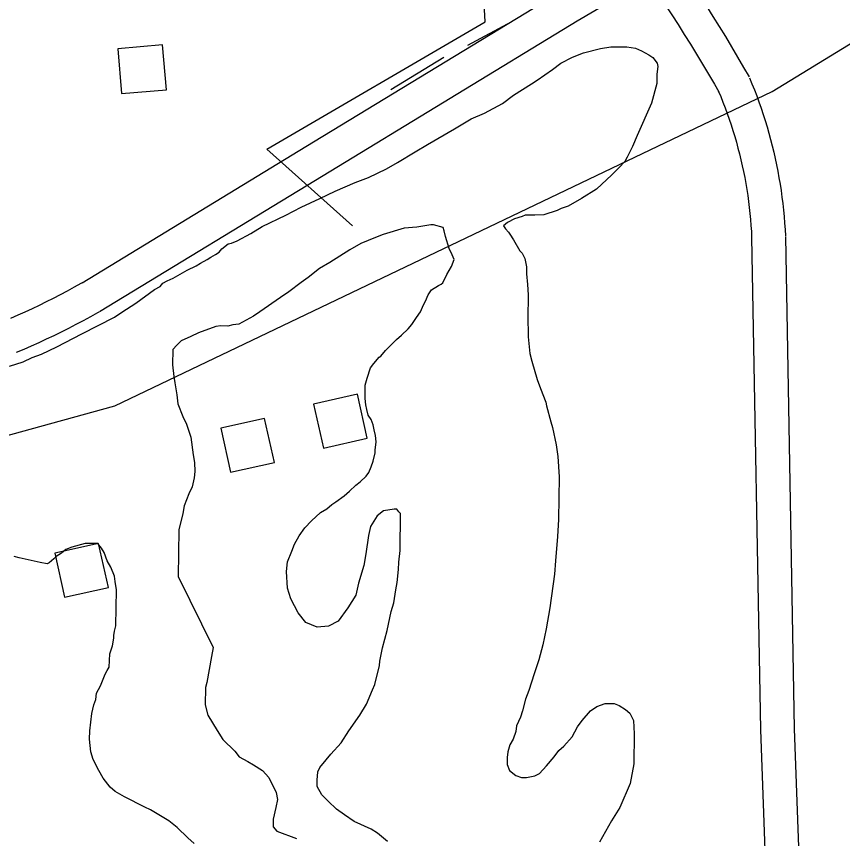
# Model space of a CAD drawing. Extents: x 3329297 to 3367176, y 649250 to 674653.
# Drawn here: x 3351431 to 3352165, y 655026 to 655756 of the extents above; entities that cross this region are included whole.
import ezdxf

# ---------------------------------------------------------------- set-up
doc = ezdxf.new("R2010")
doc.units = 0
for name, color, linetype in [('V-BLDG-OTLN', 7, 'Continuous'), ('V-ROAD-CNTR', 7, 'Continuous'), ('V-SITE-VEGE', 7, 'Continuous'), ('V-TOPO-SHOR', 7, 'Continuous')]:
    doc.layers.add(name, color=color, linetype=linetype)

msp = doc.modelspace()

# ---------------------------------------------------------------- linework, layer by layer
at = {"layer": 'V-BLDG-OTLN'}
for points in [[(3351524.21, 655687.74), (3351564.06, 655691.17), (3351560.63, 655731.02), (3351520.77, 655727.59)], [(3351734.02, 655420.51), (3351694.99, 655411.78), (3351703.72, 655372.74), (3351742.75, 655381.47)], [(3351651.41, 655399), (3351612.37, 655390.27), (3351621.1, 655351.23), (3351660.14, 655359.96)], [(3351503.81, 655287.9), (3351464.78, 655279.17), (3351473.51, 655240.14), (3351512.54, 655248.87)]]:
    msp.add_lwpolyline(points, close=True, dxfattribs=at)
at = {"layer": 'V-ROAD-CNTR'}
for points in [[(3351489.09, 655519.69), (3351688.04, 655640.65), (3351914.07, 655778.22), (3352121.28, 655900.37)], [(3352018.22, 655804.8), (3352032.72, 655783.12), (3352038.55, 655774.27), (3352044.31, 655765.37), (3352050, 655756.43), (3352055.62, 655747.44), (3352061.17, 655738.42), (3352066.65, 655729.35), (3352072.07, 655720.24), (3352077.41, 655711.09), (3352082.18, 655702.79)], [(3351504.67, 655494.05), (3351703.63, 655615.02), (3351929.49, 655752.49), (3351992.34, 655789.54)], [(3351992.34, 655789.54), (3352007.73, 655766.53), (3352013.42, 655757.87), (3352019.06, 655749.17), (3352024.62, 655740.42), (3352030.12, 655731.63), (3352035.56, 655722.8), (3352040.92, 655713.92), (3352046.22, 655705.01), (3352051.45, 655696.05), (3352055.32, 655689.32)], [(3352082.6, 655701.83), (3352084.79, 655696.57), (3352086.94, 655691.18), (3352089.02, 655685.75), (3352091.03, 655680.3), (3352092.95, 655674.83), (3352094.79, 655669.32), (3352096.56, 655663.79), (3352098.25, 655658.23), (3352099.85, 655652.65), (3352101.38, 655647.05), (3352102.83, 655641.43), (3352104.19, 655635.79), (3352105.48, 655630.13), (3352106.68, 655624.45), (3352107.81, 655618.75), (3352108.85, 655613.04), (3352109.81, 655607.31), (3352110.68, 655601.57), (3352111.48, 655595.82), (3352112.19, 655590.06), (3352112.82, 655584.29), (3352113.37, 655578.51), (3352113.83, 655572.72), (3352114.22, 655566.93), (3352114.5, 655561.34)], [(3352054.9, 655690.28), (3352057.01, 655685.22), (3352059.01, 655680.23), (3352060.94, 655675.21), (3352062.79, 655670.16), (3352064.57, 655665.09), (3352066.28, 655659.99), (3352067.92, 655654.87), (3352069.48, 655649.72), (3352070.97, 655644.56), (3352072.38, 655639.37), (3352073.72, 655634.16), (3352074.99, 655628.94), (3352076.18, 655623.69), (3352077.29, 655618.44), (3352078.33, 655613.16), (3352079.29, 655607.87), (3352080.18, 655602.57), (3352081, 655597.25), (3352081.73, 655591.93), (3352082.39, 655586.59), (3352082.98, 655581.24), (3352083.48, 655575.89), (3352083.91, 655570.53), (3352084.27, 655565.17), (3352084.54, 655559.79)], [(3352084.53, 655560.29), (3352092.48, 655122.37), (3352108.83, 654669.84)], [(3352114.52, 655560.84), (3352122.47, 655123.18), (3352138.81, 654670.92)], [(3351425.76, 655488.31), (3351432.18, 655491.09), (3351438.56, 655493.94), (3351444.91, 655496.87), (3351451.23, 655499.86), (3351457.51, 655502.93), (3351463.76, 655506.07), (3351469.98, 655509.27), (3351476.15, 655512.55), (3351482.29, 655515.89), (3351488.43, 655519.32), (3351489.47, 655519.91)], [(3351430.79, 655457.88), (3351437.54, 655460.72), (3351444.27, 655463.63), (3351450.96, 655466.63), (3351457.61, 655469.69), (3351464.23, 655472.83), (3351470.82, 655476.04), (3351477.37, 655479.33), (3351483.88, 655482.69), (3351490.35, 655486.12), (3351496.79, 655489.62), (3351503.15, 655493.18), (3351504.29, 655493.83)]]:
    msp.add_lwpolyline(points, dxfattribs=at)
at = {"layer": 'V-SITE-VEGE'}
for p, q in [((3351950.24, 655727.83), (3351959.32, 655729.42)), ((3351959.32, 655729.42), (3351973.48, 655729.24)), ((3351973.48, 655729.24), (3351981.39, 655728.01)), ((3351925.23, 655720.21), (3351934.91, 655724.06)), ((3351934.91, 655724.06), (3351950.24, 655727.83)), ((3351981.39, 655728.01), (3351986.45, 655725.68)), ((3351986.45, 655725.68), (3351993.2, 655722.2)), ((3351993.2, 655722.2), (3351996.57, 655719.89)), ((3351907.54, 655709.11), (3351914.97, 655714.68)), ((3351914.97, 655714.68), (3351925.23, 655720.21)), ((3351996.57, 655719.89), (3352000.47, 655714.75)), ((3352000.47, 655714.75), (3352001, 655711.91)), ((3351893.84, 655699.66), (3351907.54, 655709.11)), ((3352001, 655711.91), (3352000.35, 655705.12)), ((3351888.7, 655696.32), (3351893.84, 655699.66)), ((3352000.35, 655705.12), (3352000.25, 655696.63)), ((3351872.72, 655686.33), (3351888.7, 655696.32)), ((3352000.25, 655696.63), (3351995.5, 655679.14)), ((3351863, 655679.09), (3351872.72, 655686.33)), ((3351847.04, 655670.23), (3351863, 655679.09)), ((3351995.5, 655679.14), (3351982.68, 655650.42)), ((3351835.09, 655665.28), (3351847.04, 655670.23)), ((3351820.26, 655656.41), (3351835.09, 655665.28)), ((3351796.3, 655642.55), (3351820.26, 655656.41)), ((3351982.68, 655650.42), (3351978.6, 655640.84)), ((3351785.46, 655635.9), (3351796.3, 655642.55)), ((3351978.6, 655640.84), (3351973.95, 655631.28)), ((3351769.49, 655626.47), (3351785.46, 655635.9)), ((3351759.79, 655620.93), (3351769.49, 655626.47)), ((3351971.64, 655627.34), (3351966.47, 655621.75)), ((3351973.95, 655631.28), (3351971.64, 655627.34)), ((3351743.85, 655613.2), (3351759.79, 655620.93)), ((3351966.47, 655621.75), (3351960.17, 655615.6)), ((3351731.9, 655608.82), (3351743.85, 655613.2)), ((3351960.17, 655615.6), (3351946.42, 655602.75)), ((3351714.25, 655601.11), (3351731.9, 655608.82)), ((3351700.58, 655594.49), (3351714.25, 655601.11)), ((3351946.42, 655602.75), (3351933.29, 655594.42)), ((3351684.06, 655586.77), (3351700.58, 655594.49)), ((3351933.29, 655594.42), (3351921.32, 655587.77)), ((3351670.39, 655579.58), (3351684.06, 655586.77)), ((3351911.64, 655583.93), (3351899.71, 655580.11)), ((3351915.06, 655585.58), (3351911.64, 655583.93)), ((3351921.32, 655587.77), (3351915.06, 655585.58)), ((3351649.31, 655569.65), (3351670.39, 655579.58)), ((3351873.62, 655576.48), (3351867.35, 655573.16)), ((3351880.44, 655578.66), (3351873.62, 655576.48)), ((3351883.28, 655579.75), (3351880.44, 655578.66)), ((3351891.77, 655579.65), (3351883.28, 655579.75)), ((3351899.71, 655580.11), (3351891.77, 655579.65)), ((3351639.04, 655563.55), (3351649.31, 655569.65)), ((3351775.56, 655568.07), (3351756.8, 655562.65)), ((3351786.89, 655569.07), (3351775.56, 655568.07)), ((3351799.38, 655571.17), (3351786.89, 655569.07)), ((3351801.64, 655571.15), (3351799.38, 655571.17)), ((3351810.1, 655568.77), (3351801.64, 655571.15)), ((3351811.2, 655565.93), (3351810.1, 655568.77)), ((3351867.35, 655573.16), (3351863.91, 655570.37)), ((3351863.91, 655570.37), (3351865.58, 655567.52)), ((3351865.58, 655567.52), (3351868.37, 655564.65)), ((3351627.07, 655556.9), (3351639.04, 655563.55)), ((3351749.98, 655559.9), (3351736.88, 655554.4)), ((3351756.8, 655562.65), (3351749.98, 655559.9)), ((3351812.27, 655560.82), (3351811.2, 655565.93)), ((3351815.53, 655550.02), (3351812.27, 655560.82)), ((3351868.37, 655564.65), (3351869.48, 655562.94)), ((3351869.48, 655562.94), (3351872.82, 655557.8)), ((3351613.39, 655549.71), (3351619.11, 655554.17)), ((3351619.11, 655554.17), (3351621.95, 655554.7)), ((3351621.95, 655554.7), (3351627.07, 655556.9)), ((3351736.88, 655554.4), (3351727.19, 655548.86)), ((3351872.82, 655557.8), (3351878.36, 655548.11)), ((3351607.67, 655544.69), (3351611.09, 655546.91)), ((3351611.09, 655546.91), (3351613.39, 655549.71)), ((3351727.19, 655548.86), (3351709.5, 655537.76)), ((3351818.29, 655544.33), (3351815.53, 655550.02)), ((3351878.36, 655548.11), (3351880.59, 655545.81)), ((3351880.59, 655545.81), (3351882.8, 655541.26)), ((3351594.55, 655536.93), (3351600.25, 655540.25)), ((3351600.25, 655540.25), (3351603.68, 655542.48)), ((3351603.68, 655542.48), (3351607.67, 655544.69)), ((3351709.5, 655537.76), (3351700.37, 655532.21)), ((3351817.6, 655534.14), (3351819.94, 655540.34)), ((3351819.94, 655540.34), (3351818.29, 655544.33)), ((3351882.8, 655541.26), (3351884.41, 655533.88)), ((3351570.04, 655523.64), (3351582.58, 655530.85)), ((3351582.58, 655530.85), (3351590.56, 655534.71)), ((3351590.56, 655534.71), (3351594.55, 655536.93)), ((3351700.37, 655532.21), (3351690.08, 655524.41)), ((3351813.54, 655526.83), (3351817.6, 655534.14)), ((3351884.41, 655533.88), (3351884.33, 655527.65)), ((3351564.91, 655521.44), (3351570.04, 655523.64)), ((3351690.08, 655524.41), (3351683.8, 655519.96)), ((3351810.06, 655519.52), (3351813.54, 655526.83)), ((3351884.33, 655527.65), (3351885.34, 655518.01)), ((3351553.49, 655513.66), (3351558.62, 655516.43)), ((3351558.62, 655516.43), (3351560.92, 655519.23)), ((3351560.92, 655519.23), (3351564.91, 655521.44)), ((3351683.8, 655519.96), (3351672.94, 655511.6)), ((3351799.79, 655513.42), (3351806.07, 655517.3)), ((3351806.07, 655517.3), (3351808.34, 655518.41)), ((3351808.34, 655518.41), (3351810.06, 655519.52)), ((3351885.34, 655518.01), (3351885.79, 655508.95)), ((3351536.92, 655501.41), (3351553.49, 655513.66)), ((3351672.94, 655511.6), (3351665.51, 655506.6)), ((3351794.57, 655503.29), (3351796.9, 655508.92)), ((3351796.9, 655508.92), (3351799.79, 655513.42)), ((3351885.79, 655508.95), (3351885.53, 655487.43)), ((3351524.37, 655493.64), (3351536.92, 655501.41)), ((3351665.51, 655506.6), (3351647.23, 655493.8)), ((3351792.83, 655499.91), (3351794.57, 655503.29)), ((3351518.08, 655489.19), (3351524.37, 655493.64)), ((3351647.23, 655493.8), (3351641.52, 655489.91)), ((3351786.46, 655488.67), (3351789.92, 655493.72)), ((3351789.92, 655493.72), (3351792.83, 655499.91)), ((3351489.02, 655474.26), (3351518.08, 655489.19)), ((3351641.52, 655489.91), (3351628.41, 655482.71)), ((3351782.42, 655482.49), (3351786.46, 655488.67)), ((3351885.53, 655487.43), (3351885.93, 655474.4)), ((3351608, 655480.7), (3351592.65, 655475.23)), ((3351612.54, 655481.21), (3351608, 655480.7)), ((3351618.77, 655481.14), (3351612.54, 655481.21)), ((3351623.31, 655482.21), (3351618.77, 655481.14)), ((3351628.41, 655482.71), (3351623.31, 655482.21)), ((3351778.97, 655478.57), (3351782.42, 655482.49)), ((3351466.79, 655462.65), (3351489.02, 655474.26)), ((3351585.81, 655471.92), (3351577.27, 655468.07)), ((3351592.65, 655475.23), (3351585.81, 655471.92)), ((3351768.66, 655469.07), (3351773.24, 655472.98)), ((3351773.24, 655472.98), (3351778.97, 655478.57)), ((3351885.93, 655474.4), (3351885.9, 655471.57)), ((3351885.9, 655471.57), (3351887.41, 655456.84)), ((3351577.27, 655468.07), (3351573.26, 655464.15)), ((3351758.92, 655459.57), (3351768.66, 655469.07)), ((3351453.12, 655456.03), (3351466.79, 655462.65)), ((3351569.81, 655460.23), (3351569.64, 655446.64)), ((3351573.26, 655464.15), (3351569.81, 655460.23)), ((3351754.89, 655454.53), (3351758.92, 655459.57)), ((3351436.62, 655449.44), (3351444.59, 655453.3)), ((3351444.59, 655453.3), (3351453.12, 655456.03)), ((3351748.58, 655447.81), (3351753.18, 655453.41)), ((3351753.18, 655453.41), (3351754.89, 655454.53)), ((3351887.41, 655456.84), (3351889.02, 655450.02)), ((3351889.02, 655450.02), (3351893.92, 655433.54)), ((3351424.68, 655445.62), (3351436.62, 655449.44)), ((3351569.64, 655446.64), (3351570.65, 655436.44)), ((3351742.75, 655434.86), (3351745.7, 655443.88)), ((3351745.7, 655443.88), (3351748.58, 655447.81)), ((3351570.65, 655436.44), (3351571.71, 655430.76)), ((3351740.98, 655428.65), (3351742.75, 655434.86)), ((3351571.71, 655430.76), (3351573.27, 655419.99)), ((3351740.83, 655416.76), (3351740.98, 655428.65)), ((3351893.92, 655433.54), (3351896.65, 655425.58)), ((3351896.65, 655425.58), (3351901.59, 655413.63)), ((3351573.27, 655419.99), (3351574.31, 655412.05)), ((3351741.32, 655411.1), (3351740.83, 655416.76)), ((3351901.59, 655413.63), (3351902.12, 655410.22)), ((3351574.31, 655412.05), (3351578.69, 655400.67)), ((3351742.41, 655407.12), (3351741.32, 655411.1)), ((3351743.48, 655402.01), (3351742.41, 655407.12)), ((3351902.12, 655410.22), (3351905.9, 655396.02)), ((3351578.69, 655400.67), (3351582, 655393.83)), ((3351746.26, 655398.01), (3351743.48, 655402.01)), ((3351582, 655393.83), (3351585.83, 655382.46)), ((3351747.9, 655393.46), (3351746.26, 655398.01)), ((3351748.98, 655388.92), (3351747.9, 655393.46)), ((3351905.9, 655396.02), (3351907.54, 655390.9)), ((3351907.54, 655390.9), (3351910.74, 655375.58)), ((3351750.04, 655383.81), (3351748.98, 655388.92)), ((3351750.54, 655378.14), (3351750.04, 655383.81)), ((3351585.83, 655382.46), (3351587.89, 655366.58)), ((3351749.88, 655370.79), (3351750.54, 655378.14)), ((3351749.85, 655368.53), (3351749.88, 655370.79)), ((3351910.74, 655375.58), (3351912.31, 655365.36)), ((3351587.89, 655366.58), (3351588.94, 655359.77)), ((3351748.06, 655361.19), (3351749.85, 655368.53)), ((3351912.31, 655365.36), (3351913.22, 655347.24)), ((3351588.94, 655359.77), (3351589.41, 655351.84)), ((3351743.97, 655351.05), (3351746.3, 655356.11)), ((3351746.3, 655356.11), (3351748.06, 655361.19)), ((3351589.41, 655351.84), (3351588.77, 655346.19)), ((3351736.51, 655342.64), (3351741.67, 655347.68)), ((3351741.67, 655347.68), (3351743.97, 655351.05)), ((3351913.22, 655347.24), (3351912.75, 655309.31)), ((3351588.77, 655346.19), (3351586.98, 655338.28)), ((3351726.78, 655334.27), (3351732.51, 655339.86)), ((3351732.51, 655339.86), (3351736.51, 655342.64)), ((3351584.07, 655332.09), (3351579.97, 655321.39)), ((3351586.98, 655338.28), (3351584.07, 655332.09)), ((3351722.2, 655330.37), (3351726.78, 655334.27)), ((3351711.34, 655322.58), (3351714.77, 655324.8)), ((3351714.77, 655324.8), (3351722.2, 655330.37)), ((3351579.97, 655321.39), (3351578.75, 655314.6)), ((3351701.06, 655315.34), (3351706.76, 655318.67)), ((3351706.76, 655318.67), (3351711.34, 655322.58)), ((3351766.78, 655318.49), (3351757.14, 655316.91)), ((3351769.04, 655318.46), (3351766.78, 655318.49)), ((3351770.71, 655316.17), (3351769.04, 655318.46)), ((3351578.75, 655314.6), (3351575.17, 655299.93)), ((3351693.04, 655308.08), (3351701.06, 655315.34)), ((3351751.42, 655312.45), (3351745.64, 655302.9)), ((3351757.14, 655316.91), (3351751.42, 655312.45)), ((3351772.39, 655314.45), (3351770.71, 655316.17)), ((3351771.98, 655281.62), (3351772.39, 655314.45)), ((3351687.3, 655301.93), (3351693.04, 655308.08)), ((3351745.64, 655302.9), (3351743.84, 655294.99)), ((3351912.75, 655309.31), (3351911.99, 655294.03)), ((3351575.17, 655299.93), (3351574.66, 655258.6)), ((3351682.12, 655294.63), (3351687.3, 655301.93)), ((3351491.79, 655287.94), (3351479.86, 655284.7)), ((3351503.11, 655287.81), (3351491.79, 655287.94)), ((3351678.06, 655287.32), (3351682.12, 655294.63)), ((3351743.84, 655294.99), (3351741.37, 655278.6)), ((3351911.99, 655294.03), (3351910.02, 655272.54)), ((3351474.74, 655282.5), (3351470.73, 655279.15)), ((3351479.86, 655284.7), (3351474.74, 655282.5)), ((3351506.46, 655283.8), (3351503.11, 655287.81)), ((3351508.68, 655279.81), (3351506.46, 655283.8)), ((3351671.64, 655271.55), (3351675.72, 655281.12)), ((3351675.72, 655281.12), (3351678.06, 655287.32)), ((3351770.72, 655271.44), (3351771.98, 655281.62)), ((3351433.31, 655275.09), (3351428.79, 655276.28)), ((3351451.94, 655270.89), (3351433.31, 655275.09)), ((3351463.87, 655274.14), (3351459.87, 655270.79)), ((3351466.17, 655276.38), (3351463.87, 655274.14)), ((3351470.73, 655279.15), (3351466.17, 655276.38)), ((3351511.41, 655272.41), (3351508.68, 655279.81)), ((3351741.37, 655278.6), (3351739.54, 655268.43)), ((3351458.16, 655269.68), (3351451.94, 655270.89)), ((3351459.87, 655270.79), (3351458.16, 655269.68)), ((3351514.74, 655266.71), (3351511.41, 655272.41)), ((3351518.04, 655258.74), (3351514.74, 655266.71)), ((3351670.97, 655263.06), (3351671.64, 655271.55)), ((3351739.54, 655268.43), (3351734.82, 655252.64)), ((3351770.64, 655264.65), (3351770.72, 655271.44)), ((3351910.02, 655272.54), (3351909.31, 655260.66)), ((3351518.55, 655254.21), (3351518.04, 655258.74)), ((3351574.66, 655258.6), (3351605.58, 655195.37)), ((3351671.92, 655248.33), (3351670.97, 655263.06)), ((3351769.37, 655253.34), (3351770.64, 655264.65)), ((3351909.31, 655260.66), (3351904.97, 655230.7)), ((3351519.59, 655246.83), (3351518.55, 655254.21)), ((3351734.82, 655252.64), (3351732.42, 655241.91)), ((3351768.15, 655246.56), (3351769.37, 655253.34)), ((3351519.19, 655214.56), (3351519.59, 655246.83)), ((3351674.62, 655238.67), (3351671.92, 655248.33)), ((3351766.31, 655235.26), (3351768.15, 655246.56)), ((3351681.27, 655226.13), (3351674.62, 655238.67)), ((3351732.42, 655241.91), (3351725.48, 655230.67)), ((3351725.48, 655230.67), (3351716.85, 655218.89)), ((3351763.95, 655227.36), (3351766.31, 655235.26)), ((3351904.97, 655230.7), (3351901.91, 655212.05)), ((3351687.95, 655217.55), (3351681.27, 655226.13)), ((3351760.34, 655210.42), (3351763.95, 655227.36)), ((3351518, 655210.05), (3351519.19, 655214.56)), ((3351698.09, 655213.46), (3351687.95, 655217.55)), ((3351708.3, 655214.47), (3351698.09, 655213.46)), ((3351716.85, 655218.89), (3351708.3, 655214.47)), ((3351517.38, 655206.09), (3351518, 655210.05)), ((3351756.18, 655195.19), (3351760.34, 655210.42)), ((3351901.91, 655212.05), (3351898.9, 655197.94)), ((3351516.14, 655197.05), (3351517.35, 655203.83)), ((3351517.35, 655203.83), (3351517.38, 655206.09)), ((3351513.78, 655189.72), (3351516.14, 655197.05)), ((3351605.58, 655195.37), (3351604.34, 655187.46)), ((3351753.77, 655183.33), (3351756.18, 655195.19)), ((3351898.9, 655197.94), (3351895.33, 655184.39)), ((3351513.06, 655177.84), (3351513.78, 655189.72)), ((3351604.34, 655187.46), (3351600.09, 655164.29)), ((3351511.33, 655175.03), (3351513.06, 655177.84)), ((3351749.55, 655162.43), (3351753.72, 655179.36)), ((3351753.72, 655179.36), (3351753.77, 655183.33)), ((3351895.33, 655184.39), (3351891.22, 655171.99)), ((3351505.5, 655161.51), (3351509.59, 655171.65)), ((3351509.59, 655171.65), (3351511.33, 655175.03)), ((3351891.22, 655171.99), (3351886.5, 655157.32)), ((3351600.09, 655164.29), (3351598.9, 655159.78)), ((3351502.02, 655154.76), (3351505.5, 655161.51)), ((3351598.9, 655159.78), (3351598.71, 655144.49)), ((3351741.97, 655144.97), (3351747.23, 655157.93)), ((3351747.23, 655157.93), (3351749.55, 655162.43)), ((3351886.5, 655157.32), (3351883.57, 655149.43)), ((3351499.63, 655144.6), (3351501.38, 655149.1)), ((3351501.38, 655149.1), (3351502.02, 655154.76)), ((3351883.57, 655149.43), (3351880.62, 655139.28)), ((3351497.83, 655136.69), (3351499.63, 655144.6)), ((3351598.71, 655144.49), (3351600.86, 655135.41)), ((3351736.19, 655135.42), (3351741.97, 655144.97)), ((3351941.2, 655139.09), (3351946.91, 655142.98)), ((3351946.91, 655142.98), (3351954.3, 655145.72)), ((3351954.3, 655145.72), (3351962.23, 655145.62)), ((3351962.23, 655145.62), (3351966.74, 655143.86)), ((3351966.74, 655143.86), (3351972.35, 655140.4)), ((3351495.94, 655121.43), (3351497.83, 655136.69)), ((3351600.86, 655135.41), (3351609.19, 655121.71)), ((3351726.39, 655121.39), (3351736.19, 655135.42)), ((3351880.62, 655139.28), (3351878.85, 655133.64)), ((3351933.73, 655130.69), (3351941.2, 655139.09)), ((3351972.35, 655140.4), (3351976.28, 655136.95)), ((3351976.28, 655136.95), (3351979.6, 655130.68)), ((3351878.85, 655133.64), (3351875.35, 655125.76)), ((3351929.7, 655125.08), (3351933.73, 655130.69)), ((3351979.6, 655130.68), (3351980.02, 655118.79)), ((3351495.85, 655114.07), (3351495.94, 655121.43)), ((3351609.19, 655121.71), (3351614.18, 655113.72)), ((3351719.46, 655110.71), (3351726.39, 655121.39)), ((3351874.72, 655120.67), (3351872.37, 655113.9)), ((3351875.35, 655125.76), (3351874.72, 655120.67)), ((3351925.06, 655116.07), (3351929.7, 655125.08)), ((3351496.84, 655102.73), (3351495.85, 655114.07)), ((3351614.18, 655113.72), (3351624.81, 655103.4)), ((3351872.37, 655113.9), (3351869.48, 655108.84)), ((3351917.59, 655107.68), (3351925.06, 655116.07)), ((3351980.02, 655118.79), (3351979.68, 655092.18)), ((3351710.27, 655100.64), (3351719.46, 655110.71)), ((3351869.48, 655108.84), (3351867.7, 655102.64)), ((3351913.01, 655103.77), (3351917.59, 655107.68)), ((3351499.02, 655095.91), (3351496.84, 655102.73)), ((3351624.81, 655103.4), (3351628.71, 655098.26)), ((3351628.71, 655098.26), (3351636.58, 655094.2)), ((3351706.24, 655095.59), (3351710.27, 655100.64)), ((3351867.07, 655097.55), (3351867, 655091.32)), ((3351867.7, 655102.64), (3351867.07, 655097.55)), ((3351902.09, 655090.32), (3351908.98, 655098.16)), ((3351908.98, 655098.16), (3351913.01, 655103.77)), ((3351504, 655086.22), (3351499.02, 655095.91)), ((3351636.58, 655094.2), (3351641.65, 655091.3)), ((3351641.65, 655091.3), (3351649.51, 655086.11)), ((3351700.5, 655088.87), (3351706.24, 655095.59)), ((3351867, 655091.32), (3351869.2, 655086.2)), ((3351895.78, 655083.6), (3351902.09, 655090.32)), ((3351979.68, 655092.18), (3351976.63, 655074.67)), ((3351507.87, 655079.38), (3351504, 655086.22)), ((3351649.51, 655086.11), (3351655.09, 655079.81)), ((3351698.1, 655077.57), (3351698.75, 655084.93)), ((3351698.75, 655084.93), (3351700.5, 655088.87)), ((3351869.2, 655086.2), (3351874.8, 655081.6)), ((3351891.79, 655081.39), (3351895.78, 655083.6)), ((3351514, 655071.38), (3351507.87, 655079.38)), ((3351655.09, 655079.81), (3351661.72, 655066.71)), ((3351698.03, 655071.91), (3351698.1, 655077.57)), ((3351874.8, 655081.6), (3351879.88, 655079.84)), ((3351879.88, 655079.84), (3351884.4, 655079.78)), ((3351884.4, 655079.78), (3351891.79, 655081.39)), ((3351518.48, 655067.36), (3351514, 655071.38)), ((3351702.46, 655064.5), (3351698.03, 655071.91)), ((3351976.63, 655074.67), (3351967.31, 655053.27)), ((3351526.92, 655062.72), (3351518.48, 655067.36)), ((3351544.92, 655053.44), (3351526.92, 655062.72)), ((3351662.78, 655060.46), (3351661.55, 655053.12)), ((3351661.72, 655066.71), (3351662.78, 655060.46)), ((3351708.05, 655058.77), (3351702.46, 655064.5)), ((3351549.99, 655051.11), (3351544.92, 655053.44)), ((3351661.55, 655053.12), (3351659.16, 655042.95)), ((3351715.33, 655051.88), (3351708.05, 655058.77)), ((3351967.31, 655053.27), (3351959.8, 655041.47)), ((3351566.28, 655041.28), (3351549.99, 655051.11)), ((3351722.62, 655046.69), (3351715.33, 655051.88)), ((3351731.04, 655040.93), (3351722.62, 655046.69)), ((3351573.57, 655035.53), (3351566.28, 655041.28)), ((3351659.16, 655042.95), (3351659.08, 655036.16)), ((3351746.25, 655033.94), (3351731.04, 655040.93)), ((3351959.8, 655041.47), (3351949.37, 655022.35)), ((3351583.08, 655026.35), (3351573.57, 655035.53)), ((3351659.08, 655036.16), (3351662.42, 655032.15)), ((3351662.42, 655032.15), (3351679.9, 655025.71)), ((3351751.86, 655030.47), (3351746.25, 655033.94)), ((3351588.68, 655021.19), (3351583.08, 655026.35)), ((3351760.83, 655023), (3351751.86, 655030.47))]:
    msp.add_line(p, q, dxfattribs=at)
at = {"layer": 'V-TOPO-SHOR'}
for p, q in [((3351871.1, 655751.58), (3351831.77, 655730.51)), ((3351810.79, 655719.97), (3351763.59, 655691)), ((3351653.44, 655638.3), (3351729.7, 655570.19))]:
    msp.add_line(p, q, dxfattribs=at)
for points in [[(3351653.44, 655638.3), (3351847.48, 655751.53), (3351836.59, 655956.26)], [(3350678.55, 655079.94), (3351332.89, 655359.37), (3351518.18, 655410.37), (3352102.69, 655689.68), (3352311.9, 655817.73), (3352557.35, 655877.18), (3352766.84, 655866.5)]]:
    msp.add_lwpolyline(points, dxfattribs=at)

doc.saveas('drawing.dxf')
